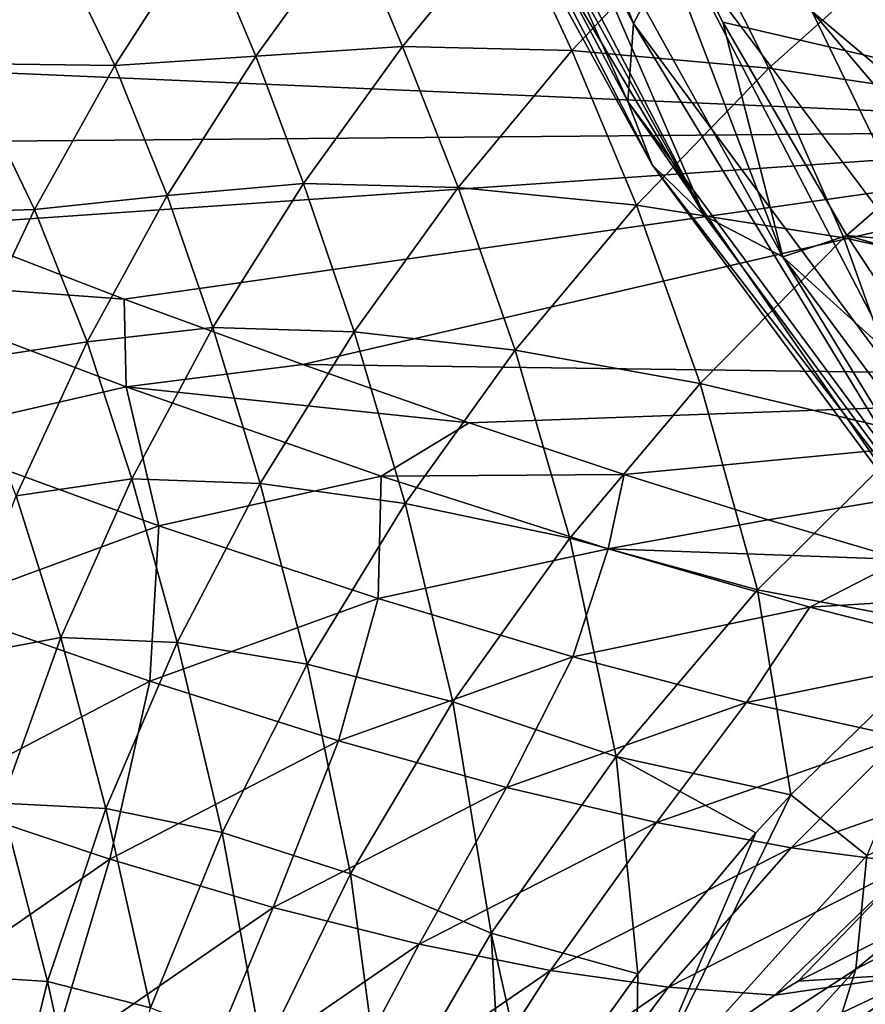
# Model space of a CAD drawing. Header units: metres. Extents: x 26 to 263, y -109 to 109.
# Tile 564 of 656: x 99.48 to 102.12, y 62.89 to 65.96. Entities that reach past the tile are written whole.
import ezdxf

# ---------------------------------------------------------------- set-up
doc = ezdxf.new("R2010")
doc.units = ezdxf.units.M
doc.layers.add('solid_500750', color=7, linetype='CONTINUOUS')

msp = doc.modelspace()

# ---------------------------------------------------------------- linework, layer by layer
at = {"layer": 'solid_500750'}
for points in [[(101.393364, 65.950546, 20.710253), (100.615204, 67.409813, 21.796137), (100.739792, 67.624763, 21.550766)], [(101.393364, 65.950546, 20.710253), (100.739792, 67.624763, 21.550766), (101.529861, 66.207634, 20.422426)], [(101.376274, 65.707237, 20.980331), (100.569489, 67.225586, 22.054142), (100.615204, 67.409813, 21.796137)], [(101.376274, 65.707237, 20.980331), (100.615204, 67.409813, 21.796137), (101.393364, 65.950546, 20.710253)], [(101.452454, 65.509644, 21.263762), (100.569489, 67.225586, 22.054142), (101.376274, 65.707237, 20.980331)], [(101.452454, 65.509644, 21.263762), (100.630066, 67.008621, 22.437258), (100.569489, 67.225586, 22.054142)], [(101.615456, 65.350693, 21.555288), (100.630066, 67.008621, 22.437258), (101.452454, 65.509644, 21.263762)], [(101.615456, 65.350693, 21.555288), (100.778183, 66.868462, 22.750063), (100.630066, 67.008621, 22.437258)], [(100.845047, 66.82827, 22.852495), (100.778183, 66.868462, 22.750063), (101.615456, 65.350693, 21.555288)], [(101.009026, 66.753983, 23.060322), (100.845047, 66.82827, 22.852495), (101.615456, 65.350693, 21.555288)], [(101.009026, 66.753983, 23.060322), (101.859314, 65.222633, 21.849014), (101.310928, 66.665527, 23.350586)], [(101.859314, 65.222633, 21.849014), (101.009026, 66.753983, 23.060322), (101.615456, 65.350693, 21.555288)], [(106.027603, 64.942635, 26.710068), (101.310928, 66.665527, 23.350586), (101.671928, 65.955109, 22.833986)], [(101.859314, 65.222633, 21.849014), (101.671928, 65.955109, 22.833986), (101.310928, 66.665527, 23.350586)], [(106.027603, 64.942635, 26.710068), (105.541756, 65.97065, 27.408726), (101.310928, 66.665527, 23.350586)], [(102.72541, 66.603149, 19.941813), (97.164886, 66.163841, 15.356527), (97.867119, 65.864914, 15.319903)], [(103.525192, 65.618988, 18.799767), (102.72541, 66.603149, 19.941813), (97.867119, 65.864914, 15.319903)], [(101.86216, 66.456696, 20.118706), (102.715446, 65.343048, 18.900082), (101.94957, 65.989662, 19.823023)], [(101.86216, 66.456696, 20.118706), (102.187202, 66.13884, 19.826248), (102.715446, 65.343048, 18.900082)], [(99.559708, 66.272476, -3.89847), (99.307121, 65.826103, -4.087001), (99.019081, 66.327415, -4.73213)], [(99.559708, 66.272476, -3.89847), (99.776978, 65.819496, -3.314726), (99.307121, 65.826103, -4.087001)], [(100.050079, 66.245781, -3.126306), (99.776978, 65.819496, -3.314726), (99.559708, 66.272476, -3.89847)], [(100.514534, 66.261429, -2.423863), (100.215889, 65.848846, -2.613747), (100.050079, 66.245781, -3.126306)], [(100.514534, 66.261429, -2.423863), (100.673584, 65.879471, -1.919721), (100.215889, 65.848846, -2.613747)], [(101.007301, 66.285522, -1.726264), (100.673584, 65.879471, -1.919721), (100.514534, 66.261429, -2.423863)], [(101.007301, 66.285522, -1.726264), (101.201477, 65.866722, -1.127188), (100.673584, 65.879471, -1.919721)], [(101.585152, 66.270981, -0.930201), (101.201477, 65.866722, -1.127188), (101.007301, 66.285522, -1.726264)], [(101.585152, 66.270981, -0.930201), (101.81546, 65.81163, -0.196783), (101.201477, 65.866722, -1.127188)], [(102.262695, 66.211754, 0.000038), (101.81546, 65.81163, -0.196783), (101.585152, 66.270981, -0.930201)], [(100.050079, 66.245781, -3.126306), (100.215889, 65.848846, -2.613747), (99.776978, 65.819496, -3.314726)], [(102.294365, 64.733894, 19.426308), (101.393364, 65.950546, 20.710253), (101.529861, 66.207634, 20.422426)], [(101.94957, 65.989662, 19.823023), (102.421593, 65.016884, 19.148901), (101.529861, 66.207634, 20.422426)], [(102.294365, 64.733894, 19.426308), (101.529861, 66.207634, 20.422426), (102.421593, 65.016884, 19.148901)], [(102.262695, 66.211754, 0.000038), (102.535683, 65.704689, 0.903858), (101.81546, 65.81163, -0.196783)], [(101.94957, 65.989662, 19.823023), (102.880196, 64.892197, 18.493948), (102.421593, 65.016884, 19.148901)], [(102.715446, 65.343048, 18.900082), (102.880196, 64.892197, 18.493948), (101.94957, 65.989662, 19.823023)], [(102.299149, 64.459465, 19.66522), (101.376274, 65.707237, 20.980331), (101.393364, 65.950546, 20.710253)], [(102.299149, 64.459465, 19.66522), (101.393364, 65.950546, 20.710253), (102.294365, 64.733894, 19.426308)], [(106.027603, 64.942635, 26.710068), (101.671928, 65.955109, 22.833986), (102.059029, 65.289803, 22.280622)], [(101.859314, 65.222633, 21.849014), (102.059029, 65.289803, 22.280622), (101.671928, 65.955109, 22.833986)], [(103.525192, 65.618988, 18.799767), (97.867119, 65.864914, 15.319903), (98.565613, 65.576561, 15.250044)], [(100.673584, 65.879471, -1.919721), (100.364639, 65.451996, -2.121141), (100.215889, 65.848846, -2.613747)], [(100.673584, 65.879471, -1.919721), (100.84745, 65.439323, -1.334508), (100.364639, 65.451996, -2.121141)], [(101.201477, 65.866722, -1.127188), (100.84745, 65.439323, -1.334508), (100.673584, 65.879471, -1.919721)], [(101.201477, 65.866722, -1.127188), (101.402634, 65.384666, -0.407397), (100.84745, 65.439323, -1.334508)], [(101.81546, 65.81163, -0.196783), (101.402634, 65.384666, -0.407397), (101.201477, 65.866722, -1.127188)], [(99.307121, 65.826103, -4.087001), (99.526619, 65.37072, -3.511634), (99.077675, 65.35582, -4.285187)], [(99.776978, 65.819496, -3.314726), (99.526619, 65.37072, -3.511634), (99.307121, 65.826103, -4.087001)], [(100.215889, 65.848846, -2.613747), (99.940224, 65.414764, -2.811242), (99.776978, 65.819496, -3.314726)], [(100.215889, 65.848846, -2.613747), (100.364639, 65.451996, -2.121141), (99.940224, 65.414764, -2.811242)], [(99.776978, 65.819496, -3.314726), (99.940224, 65.414764, -2.811242), (99.526619, 65.37072, -3.511634)], [(101.81546, 65.81163, -0.196783), (102.049103, 65.282173, 0.694727), (101.402634, 65.384666, -0.407397)], [(102.535683, 65.704689, 0.903858), (102.049103, 65.282173, 0.694727), (101.81546, 65.81163, -0.196783)], [(102.393158, 64.23642, 19.923241), (101.376274, 65.707237, 20.980331), (102.299149, 64.459465, 19.66522)], [(102.393158, 64.23642, 19.923241), (101.452454, 65.509644, 21.263762), (101.376274, 65.707237, 20.980331)], [(102.535683, 65.704689, 0.903858), (102.802994, 65.11824, 2.025374), (102.049103, 65.282173, 0.694727)], [(103.525192, 65.618988, 18.799767), (98.565613, 65.576561, 15.250044), (99.207985, 65.320518, 15.153876)], [(103.525192, 65.618988, 18.799767), (99.207985, 65.320518, 15.153876), (99.805428, 65.091423, 15.034452)], [(103.525192, 65.618988, 18.799767), (99.805428, 65.091423, 15.034452), (100.362633, 64.886864, 14.894763)], [(104.39444, 64.83284, 17.558504), (103.525192, 65.618988, 18.799767), (100.362633, 64.886864, 14.894763)], [(102.570175, 64.058258, 20.194807), (101.452454, 65.509644, 21.263762), (102.393158, 64.23642, 19.923241)], [(102.570175, 64.058258, 20.194807), (101.615456, 65.350693, 21.555288), (101.452454, 65.509644, 21.263762)], [(100.364639, 65.451996, -2.121141), (100.082375, 65.002579, -2.33162), (99.940224, 65.414764, -2.811242)], [(100.364639, 65.451996, -2.121141), (100.522964, 64.989006, -1.551861), (100.082375, 65.002579, -2.33162)], [(100.84745, 65.439323, -1.334508), (100.522964, 64.989006, -1.551861), (100.364639, 65.451996, -2.121141)], [(100.84745, 65.439323, -1.334508), (101.024513, 64.931808, -0.631045), (100.522964, 64.989006, -1.551861)], [(101.402634, 65.384666, -0.407397), (101.024513, 64.931808, -0.631045), (100.84745, 65.439323, -1.334508)], [(99.940224, 65.414764, -2.811242), (99.690247, 64.958138, -3.018078), (99.526619, 65.37072, -3.511634)], [(99.940224, 65.414764, -2.811242), (100.082375, 65.002579, -2.33162), (99.690247, 64.958138, -3.018078)], [(99.526619, 65.37072, -3.511634), (99.301979, 64.898056, -3.71891), (99.077675, 65.35582, -4.285187)], [(99.526619, 65.37072, -3.511634), (99.690247, 64.958138, -3.018078), (99.301979, 64.898056, -3.71891)], [(101.402634, 65.384666, -0.407397), (101.601791, 64.828384, 0.468243), (101.024513, 64.931808, -0.631045)], [(102.049103, 65.282173, 0.694727), (101.601791, 64.828384, 0.468243), (101.402634, 65.384666, -0.407397)], [(101.859314, 65.222633, 21.849014), (101.615456, 65.350693, 21.555288), (102.570175, 64.058258, 20.194807)], [(99.805428, 65.091423, 15.034452), (99.207985, 65.320518, 15.153876), (98.917664, 65.156616, 14.650267)], [(102.049103, 65.282173, 0.694727), (102.269318, 64.669724, 1.801019), (101.601791, 64.828384, 0.468243)], [(101.859314, 65.222633, 21.849014), (102.46875, 64.669594, 21.695168), (102.059029, 65.289803, 22.280622)], [(102.802994, 65.11824, 2.025374), (102.269318, 64.669724, 1.801019), (102.049103, 65.282173, 0.694727)], [(106.571526, 64.004601, 25.930408), (102.059029, 65.289803, 22.280622), (102.46875, 64.669594, 21.695168)], [(106.571526, 64.004601, 25.930408), (106.027603, 64.942635, 26.710068), (102.059029, 65.289803, 22.280622)], [(102.824425, 63.917984, 20.473709), (102.46875, 64.669594, 21.695168), (101.859314, 65.222633, 21.849014)], [(102.824425, 63.917984, 20.473709), (101.859314, 65.222633, 21.849014), (102.570175, 64.058258, 20.194807)], [(99.81237, 64.817757, 14.416277), (98.917664, 65.156616, 14.650267), (99.144531, 64.664268, 13.876913)], [(99.805428, 65.091423, 15.034452), (98.917664, 65.156616, 14.650267), (99.81237, 64.817757, 14.416277)], [(100.362633, 64.886864, 14.894763), (99.805428, 65.091423, 15.034452), (99.81237, 64.817757, 14.416277)], [(100.082375, 65.002579, -2.33162), (99.829323, 64.530701, -2.552555), (99.690247, 64.958138, -3.018078)], [(100.082375, 65.002579, -2.33162), (100.229996, 64.515923, -1.779844), (99.829323, 64.530701, -2.552555)], [(100.522964, 64.989006, -1.551861), (100.229996, 64.515923, -1.779844), (100.082375, 65.002579, -2.33162)], [(100.522964, 64.989006, -1.551861), (100.68174, 64.45401, -0.867114), (100.229996, 64.515923, -1.779844)], [(101.024513, 64.931808, -0.631045), (100.68174, 64.45401, -0.867114), (100.522964, 64.989006, -1.551861)], [(99.690247, 64.958138, -3.018078), (99.468758, 64.477974, -3.235975), (99.301979, 64.898056, -3.71891)], [(99.690247, 64.958138, -3.018078), (99.829323, 64.530701, -2.552555), (99.468758, 64.477974, -3.235975)], [(101.024513, 64.931808, -0.631045), (101.195175, 64.345154, 0.225477), (100.68174, 64.45401, -0.867114)], [(101.601791, 64.828384, 0.468243), (101.195175, 64.345154, 0.225477), (101.024513, 64.931808, -0.631045)], [(100.881813, 64.705002, 14.73664), (100.362633, 64.886864, 14.894763), (99.81237, 64.817757, 14.416277)], [(104.39444, 64.83284, 17.558504), (100.362633, 64.886864, 14.894763), (100.881813, 64.705002, 14.73664)], [(99.81237, 64.817757, 14.416277), (99.144531, 64.664268, 13.876913), (99.914001, 64.384193, 13.586131)], [(100.607513, 64.538727, 14.13772), (99.81237, 64.817757, 14.416277), (99.914001, 64.384193, 13.586131)], [(100.881813, 64.705002, 14.73664), (99.81237, 64.817757, 14.416277), (100.607513, 64.538727, 14.13772)], [(104.39444, 64.83284, 17.558504), (100.881813, 64.705002, 14.73664), (101.364517, 64.544235, 14.561634)], [(101.601791, 64.828384, 0.468243), (101.780602, 64.183998, 1.555201), (101.195175, 64.345154, 0.225477)], [(104.39444, 64.83284, 17.558504), (101.364517, 64.544235, 14.561634), (101.813622, 64.402756, 14.371467)], [(102.269318, 64.669724, 1.801019), (101.780602, 64.183998, 1.555201), (101.601791, 64.828384, 0.468243)], [(104.39444, 64.83284, 17.558504), (101.813622, 64.402756, 14.371467), (102.232475, 64.279053, 14.168229)], [(101.364517, 64.544235, 14.561634), (100.881813, 64.705002, 14.73664), (100.607513, 64.538727, 14.13772)], [(99.914001, 64.384193, 13.586131), (99.144531, 64.664268, 13.876913), (99.224556, 64.130524, 13.044518)], [(102.269318, 64.669724, 1.801019), (102.41674, 64.063972, 3.004947), (101.780602, 64.183998, 1.555201)], [(100.607513, 64.538727, 14.13772), (99.914001, 64.384193, 13.586131), (100.597198, 64.15683, 13.261783)], [(101.314316, 64.311829, 13.822119), (100.607513, 64.538727, 14.13772), (100.597198, 64.15683, 13.261783)], [(101.364517, 64.544235, 14.561634), (100.607513, 64.538727, 14.13772), (101.314316, 64.311829, 13.822119)], [(101.813622, 64.402756, 14.371467), (101.364517, 64.544235, 14.561634), (101.314316, 64.311829, 13.822119)], [(99.829323, 64.530701, -2.552555), (99.608109, 64.035873, -2.785336), (99.468758, 64.477974, -3.235975)], [(99.829323, 64.530701, -2.552555), (99.971016, 64.020164, -2.019287), (99.608109, 64.035873, -2.785336)], [(100.229996, 64.515923, -1.779844), (99.971016, 64.020164, -2.019287), (99.829323, 64.530701, -2.552555)], [(100.229996, 64.515923, -1.779844), (100.376396, 63.952217, -1.115575), (99.971016, 64.020164, -2.019287)], [(100.68174, 64.45401, -0.867114), (100.376396, 63.952217, -1.115575), (100.229996, 64.515923, -1.779844)], [(99.468758, 64.477974, -3.235975), (99.608109, 64.035873, -2.785336), (99.280594, 63.974552, -3.46639)], [(100.68174, 64.45401, -0.867114), (100.830872, 63.834335, -0.032552), (100.376396, 63.952217, -1.115575)], [(101.195175, 64.345154, 0.225477), (100.830872, 63.834335, -0.032552), (100.68174, 64.45401, -0.867114)], [(99.914001, 64.384193, 13.586131), (99.224556, 64.130524, 13.044518), (99.885666, 63.898849, 12.711927)], [(100.597198, 64.15683, 13.261783), (99.914001, 64.384193, 13.586131), (99.885666, 63.898849, 12.711927)], [(102.232475, 64.279053, 14.168229), (101.813622, 64.402756, 14.371467), (101.314316, 64.311829, 13.822119)], [(101.195175, 64.345154, 0.225477), (101.339767, 63.664032, 1.289455), (100.830872, 63.834335, -0.032552)], [(101.780602, 64.183998, 1.555201), (101.339767, 63.664032, 1.289455), (101.195175, 64.345154, 0.225477)], [(101.314316, 64.311829, 13.822119), (100.597198, 64.15683, 13.261783), (101.205101, 63.974762, 12.909001)], [(101.943779, 64.130119, 13.475242), (101.314316, 64.311829, 13.822119), (101.205101, 63.974762, 12.909001)], [(102.232475, 64.279053, 14.168229), (101.314316, 64.311829, 13.822119), (101.943779, 64.130119, 13.475242)], [(102.622276, 64.171867, 13.952841), (102.232475, 64.279053, 14.168229), (101.943779, 64.130119, 13.475242)], [(101.780602, 64.183998, 1.555201), (101.884346, 63.545044, 2.737608), (101.339767, 63.664032, 1.289455)], [(102.41674, 64.063972, 3.004947), (101.884346, 63.545044, 2.737608), (101.780602, 64.183998, 1.555201)], [(102.622276, 64.171867, 13.952841), (101.943779, 64.130119, 13.475242), (102.504723, 63.988308, 13.1011)], [(100.597198, 64.15683, 13.261783), (99.885666, 63.898849, 12.711927), (100.4739, 63.713207, 12.353716)], [(101.205101, 63.974762, 12.909001), (100.597198, 64.15683, 13.261783), (100.4739, 63.713207, 12.353716)], [(99.885666, 63.898849, 12.711927), (99.224556, 64.130524, 13.044518), (99.189857, 63.535652, 12.180962)], [(101.943779, 64.130119, 13.475242), (101.205101, 63.974762, 12.909001), (101.746521, 63.832428, 12.531237)], [(102.504723, 63.988308, 13.1011), (101.943779, 64.130119, 13.475242), (101.746521, 63.832428, 12.531237)], [(102.12088, 63.355858, 3.722026), (101.884346, 63.545044, 2.737608), (102.41674, 64.063972, 3.004947)], [(99.608109, 64.035873, -2.785336), (99.42308, 63.518772, -3.03115), (99.280594, 63.974552, -3.46639)], [(99.608109, 64.035873, -2.785336), (99.74855, 63.501904, -2.271014), (99.42308, 63.518772, -3.03115)], [(99.971016, 64.020164, -2.019287), (99.74855, 63.501904, -2.271014), (99.608109, 64.035873, -2.785336)], [(99.971016, 64.020164, -2.019287), (100.110939, 63.427399, -1.376555), (99.74855, 63.501904, -2.271014)], [(100.376396, 63.952217, -1.115575), (100.110939, 63.427399, -1.376555), (99.971016, 64.020164, -2.019287)], [(102.504723, 63.988308, 13.1011), (101.746521, 63.832428, 12.531237), (102.229286, 63.725616, 12.129216)], [(100.376396, 63.952217, -1.115575), (100.511185, 63.297966, -0.305055), (100.110939, 63.427399, -1.376555)], [(100.830872, 63.834335, -0.032552), (100.511185, 63.297966, -0.305055), (100.376396, 63.952217, -1.115575)], [(101.205101, 63.974762, 12.909001), (100.4739, 63.713207, 12.353716), (100.998009, 63.567699, 11.972851)], [(101.746521, 63.832428, 12.531237), (101.205101, 63.974762, 12.909001), (100.998009, 63.567699, 11.972851)], [(99.885666, 63.898849, 12.711927), (99.189857, 63.535652, 12.180962), (99.760597, 63.34388, 11.81774)], [(100.4739, 63.713207, 12.353716), (99.885666, 63.898849, 12.711927), (99.760597, 63.34388, 11.81774)], [(100.830872, 63.834335, -0.032552), (100.949677, 63.112904, 1.00536), (100.511185, 63.297966, -0.305055)], [(101.339767, 63.664032, 1.289455), (100.949677, 63.112904, 1.00536), (100.830872, 63.834335, -0.032552)], [(101.746521, 63.832428, 12.531237), (100.998009, 63.567699, 11.972851), (101.465828, 63.457878, 11.569628)], [(102.229286, 63.725616, 12.129216), (101.746521, 63.832428, 12.531237), (101.465828, 63.457878, 11.569628)], [(100.4739, 63.713207, 12.353716), (99.760597, 63.34388, 11.81774), (100.269836, 63.193268, 11.434189)], [(100.998009, 63.567699, 11.972851), (100.4739, 63.713207, 12.353716), (100.269836, 63.193268, 11.434189)], [(102.229286, 63.725616, 12.129216), (101.465828, 63.457878, 11.569628), (101.884903, 63.379585, 11.143963)], [(102.660927, 63.650383, 11.703277), (102.229286, 63.725616, 12.129216), (101.884903, 63.379585, 11.143963)], [(102.966278, 63.722237, 4.997641), (102.087067, 63.001316, 4.577004), (102.12088, 63.355858, 3.722026)], [(102.910919, 63.433434, 5.863303), (102.087067, 63.001316, 4.577004), (102.966278, 63.722237, 4.997641)], [(101.339767, 63.664032, 1.289455), (101.407433, 62.985962, 2.447254), (100.949677, 63.112904, 1.00536)], [(101.775452, 63.426353, 2.676151), (101.407433, 62.985962, 2.447254), (101.339767, 63.664032, 1.289455)], [(101.884346, 63.545044, 2.737608), (101.775452, 63.426353, 2.676151), (101.339767, 63.664032, 1.289455)], [(102.660927, 63.650383, 11.703277), (101.884903, 63.379585, 11.143963), (102.260406, 63.33046, 10.69474)], [(100.998009, 63.567699, 11.972851), (100.269836, 63.193268, 11.434189), (100.725388, 63.079098, 11.030242)], [(101.465828, 63.457878, 11.569628), (100.998009, 63.567699, 11.972851), (100.725388, 63.079098, 11.030242)], [(99.760597, 63.34388, 11.81774), (99.189857, 63.535652, 12.180962), (99.076126, 62.868694, 11.309566)], [(101.40097, 62.553719, 3.295398), (101.775452, 63.426353, 2.676151), (101.884346, 63.545044, 2.737608)], [(102.12088, 63.355858, 3.722026), (101.40097, 62.553719, 3.295398), (101.884346, 63.545044, 2.737608)], [(99.42308, 63.518772, -3.03115), (99.566483, 62.962299, -2.535644), (99.280243, 62.981186, -3.291032)], [(99.74855, 63.501904, -2.271014), (99.566483, 62.962299, -2.535644), (99.42308, 63.518772, -3.03115)], [(99.74855, 63.501904, -2.271014), (99.88784, 62.880554, -1.650176), (99.566483, 62.962299, -2.535644)], [(100.110939, 63.427399, -1.376555), (99.88784, 62.880554, -1.650176), (99.74855, 63.501904, -2.271014)], [(101.465828, 63.457878, 11.569628), (100.725388, 63.079098, 11.030242), (101.134781, 62.996964, 10.605459)], [(101.884903, 63.379585, 11.143963), (101.465828, 63.457878, 11.569628), (101.134781, 62.996964, 10.605459)], [(102.910919, 63.433434, 5.863303), (101.992256, 62.700321, 5.403327), (102.087067, 63.001316, 4.577004)], [(102.169899, 62.743961, 6.3769), (101.992256, 62.700321, 5.403327), (102.910919, 63.433434, 5.863303)], [(100.110939, 63.427399, -1.376555), (100.238556, 62.738121, -0.591313), (99.88784, 62.880554, -1.650176)], [(100.511185, 63.297966, -0.305055), (100.238556, 62.738121, -0.591313), (100.110939, 63.427399, -1.376555)], [(101.40097, 62.553719, 3.295398), (101.407433, 62.985962, 2.447254), (101.775452, 63.426353, 2.676151)], [(101.884903, 63.379585, 11.143963), (101.134781, 62.996964, 10.605459), (101.50322, 62.944378, 10.158387)], [(102.260406, 63.33046, 10.69474), (101.884903, 63.379585, 11.143963), (101.50322, 62.944378, 10.158387)], [(99.760597, 63.34388, 11.81774), (99.076126, 62.868694, 11.309566), (99.573013, 62.711601, 10.923601)], [(100.269836, 63.193268, 11.434189), (99.760597, 63.34388, 11.81774), (99.573013, 62.711601, 10.923601)], [(102.087067, 63.001316, 4.577004), (101.40097, 62.553719, 3.295398), (102.12088, 63.355858, 3.722026)], [(102.260406, 63.33046, 10.69474), (101.50322, 62.944378, 10.158387), (101.834229, 62.920235, 9.686838)], [(102.260406, 63.33046, 10.69474), (101.834229, 62.920235, 9.686838), (101.9067, 62.962959, 9.737585)], [(102.260406, 63.33046, 10.69474), (101.9067, 62.962959, 9.737585), (102.595802, 63.309444, 10.2201)], [(102.595802, 63.309444, 10.2201), (101.9067, 62.962959, 9.737585), (102.304344, 62.988327, 9.093421)], [(100.511185, 63.297966, -0.305055), (100.612999, 62.534069, 0.704636), (100.238556, 62.738121, -0.591313)], [(100.949677, 63.112904, 1.00536), (100.612999, 62.534069, 0.704636), (100.511185, 63.297966, -0.305055)], [(100.269836, 63.193268, 11.434189), (99.573013, 62.711601, 10.923601), (100.018951, 62.592308, 10.519198)], [(100.725388, 63.079098, 11.030242), (100.269836, 63.193268, 11.434189), (100.018951, 62.592308, 10.519198)], [(102.886505, 63.191925, 7.633778), (101.966728, 62.561935, 7.135444), (102.169899, 62.743961, 6.3769)], [(102.631325, 63.063816, 8.389898), (101.966728, 62.561935, 7.135444), (102.886505, 63.191925, 7.633778)], [(100.949677, 63.112904, 1.00536), (100.98999, 62.391529, 2.136379), (100.612999, 62.534069, 0.704636)], [(101.0802, 62.53064, 2.209311), (100.98999, 62.391529, 2.136379), (100.949677, 63.112904, 1.00536)], [(101.407433, 62.985962, 2.447254), (101.0802, 62.53064, 2.209311), (100.949677, 63.112904, 1.00536)], [(100.725388, 63.079098, 11.030242), (100.018951, 62.592308, 10.519198), (100.421425, 62.506172, 10.095632)], [(101.134781, 62.996964, 10.605459), (100.725388, 63.079098, 11.030242), (100.421425, 62.506172, 10.095632)], [(102.631325, 63.063816, 8.389898), (101.703888, 62.434837, 7.844403), (101.966728, 62.561935, 7.135444)], [(102.304344, 62.988327, 9.093421), (101.703888, 62.434837, 7.844403), (102.631325, 63.063816, 8.389898)], [(102.087067, 63.001316, 4.577004), (101.331856, 62.168861, 4.122422), (101.40097, 62.553719, 3.295398)], [(101.992256, 62.700321, 5.403327), (101.331856, 62.168861, 4.122422), (102.087067, 63.001316, 4.577004)], [(99.566483, 62.962299, -2.535644), (99.429932, 62.403522, -2.813635), (99.280243, 62.981186, -3.291032)], [(101.134781, 62.996964, 10.605459), (100.421425, 62.506172, 10.095632), (100.785652, 62.450565, 9.651167)], [(101.50322, 62.944378, 10.158387), (101.134781, 62.996964, 10.605459), (100.785652, 62.450565, 9.651167)], [(101.40097, 62.553719, 3.295398), (101.0802, 62.53064, 2.209311), (101.407433, 62.985962, 2.447254)], [(101.115158, 62.424305, 9.18334), (101.382675, 62.360378, 8.502028), (102.304344, 62.988327, 9.093421)], [(101.834229, 62.920235, 9.686838), (101.115158, 62.424305, 9.18334), (102.304344, 62.988327, 9.093421)], [(102.304344, 62.988327, 9.093421), (101.382675, 62.360378, 8.502028), (101.703888, 62.434837, 7.844403)], [(101.9067, 62.962959, 9.737585), (101.834229, 62.920235, 9.686838), (102.304344, 62.988327, 9.093421)], [(99.566483, 62.962299, -2.535644), (99.710426, 62.313522, -1.936347), (99.429932, 62.403522, -2.813635)], [(99.88784, 62.880554, -1.650176), (99.710426, 62.313522, -1.936347), (99.566483, 62.962299, -2.535644)], [(101.50322, 62.944378, 10.158387), (100.785652, 62.450565, 9.651167), (101.115158, 62.424305, 9.18334)], [(101.50322, 62.944378, 10.158387), (101.115158, 62.424305, 9.18334), (101.834229, 62.920235, 9.686838)]]:
    msp.add_3dface(points, dxfattribs=at)

doc.saveas('drawing.dxf')
